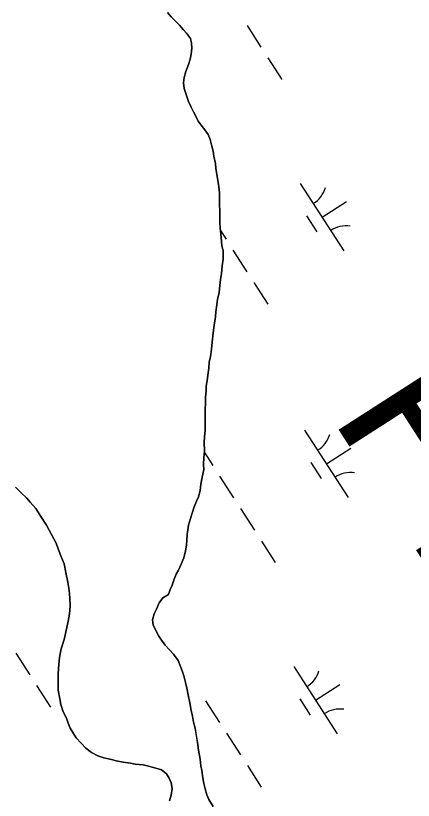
# Model space of a CAD drawing. Extents: x 3937982 to 3958556, y 219448 to 241894.
# Drawn here: x 3946931.5 to 3947179, y 229070.3 to 229559.2 of the extents above; entities that cross this region are included whole.
import ezdxf

# ---------------------------------------------------------------- set-up
doc = ezdxf.new("R2010")
doc.units = 0
for name, color, linetype in [('V-TOPO-GNAM-IDEN', 7, 'Continuous'), ('V-TOPO-SHOR', 7, 'Continuous'), ('V-WETL-SWMP', 7, 'Continuous')]:
    doc.layers.add(name, color=color, linetype=linetype)

msp = doc.modelspace()

# ---------------------------------------------------------------- linework, layer by layer
at = {"layer": 'V-TOPO-SHOR'}
for points in [[(3947025.956, 229561.115), (3947028.297, 229558.592), (3947030.87, 229556.071), (3947033.444, 229553.321), (3947035.787, 229550.564), (3947037.894, 229548.27), (3947040.241, 229545.055), (3947040.966, 229542.053), (3947041.228, 229539.044), (3947040.802, 229535.335), (3947040.141, 229532.087), (3947039.017, 229528.837), (3947037.442, 229524.421), (3947036.321, 229520.706), (3947035.889, 229517.46), (3947036.391, 229513.761), (3947037.585, 229510.069), (3947039.019, 229505.684), (3947040.675, 229502.229), (3947042.095, 229499.233), (3947043.745, 229496.241), (3947045.163, 229493.476), (3947047.041, 229490.949), (3947049.15, 229488.192), (3947051.266, 229485.204), (3947052.456, 229481.974), (3947053.656, 229477.819), (3947054.381, 229474.819), (3947054.876, 229471.583), (3947055.845, 229467.192), (3947056.111, 229463.954), (3947057.096, 229457.945), (3947057.846, 229452.629), (3947058.346, 229448.93), (3947058.407, 229442.911), (3947058.475, 229436.198), (3947058.534, 229430.41), (3947058.8, 229426.941), (3947059.323, 229421.157), (3947059.839, 229415.838), (3947060.566, 229412.605), (3947060.619, 229407.511), (3947059.966, 229403.337), (3947059.552, 229398.471), (3947058.894, 229394.76), (3947058.468, 229391.051), (3947058.051, 229386.65), (3947057.168, 229382.472), (3947056.523, 229377.604), (3947056.089, 229374.592), (3947055.888, 229371.579), (3947055.014, 229366.478), (3947054.368, 229361.609), (3947053.734, 229355.816), (3947053.314, 229351.412), (3947052.667, 229346.776), (3947052.007, 229343.296), (3947051.812, 229339.589), (3947051.38, 229336.577), (3947050.733, 229331.938), (3947050.074, 229328.46), (3947050.104, 229325.45), (3947049.681, 229321.51), (3947049.721, 229317.575), (3947049.523, 229314.331), (3947049.341, 229309.467), (3947049.388, 229304.839), (3947049.427, 229300.903), (3947049.009, 229296.499), (3947048.806, 229293.489), (3947049.095, 229287.935), (3947048.673, 229283.994), (3947048.484, 229279.595), (3947048.517, 229276.353), (3947047.639, 229271.715)], [(3947047.639, 229271.715), (3947046.756, 229267.307), (3947046.334, 229263.367), (3947045.216, 229259.42), (3947044.087, 229256.631), (3947042.502, 229253.141), (3947041.384, 229249.195), (3947040.26, 229245.942), (3947039.144, 229241.765), (3947038.277, 229235.967), (3947038.081, 229232.493), (3947037.882, 229229.249), (3947037.223, 229225.77), (3947036.11, 229221.36), (3947034.529, 229217.41), (3947032.946, 229213.689), (3947031.353, 229211.126), (3947030.225, 229208.106), (3947028.873, 229204.387), (3947027.744, 229201.597), (3947026.618, 229198.576), (3947023.165, 229196.459), (3947020.882, 229193.426), (3947019.069, 229189.471), (3947017.711, 229186.446), (3947016.591, 229182.733), (3947017.085, 229179.727), (3947018.27, 229176.962), (3947020.63, 229172.585), (3947022.274, 229170.056), (3947024.621, 229167.07), (3947027.198, 229164.088), (3947029.772, 229161.336), (3947032.59, 229157.428), (3947034.015, 229153.737), (3947035.201, 229150.973), (3947036.158, 229147.972), (3947037.126, 229143.815), (3947038.091, 229140.12), (3947038.826, 229135.961), (3947039.801, 229131.107), (3947040.778, 229126.257), (3947041.507, 229122.79), (3947042.238, 229119.096), (3947043.205, 229115.169), (3947043.942, 229110.777), (3947044.681, 229106.386), (3947045.193, 229101.53), (3947046.408, 229095.986), (3947046.68, 229091.82), (3947047.405, 229088.82), (3947047.913, 229084.425), (3947048.646, 229080.728), (3947049.373, 229077.494), (3947050.567, 229073.804), (3947051.755, 229070.806), (3947054.348, 229066.433)], [(3947027.222, 229070.093), (3947028.344, 229073.579), (3947028.998, 229077.753), (3947028.269, 229081.218), (3947027.081, 229084.216), (3947025.434, 229086.745), (3947022.168, 229089.258), (3947018.682, 229090.38), (3947014.273, 229091.493), (3947010.791, 229092.383), (3947005.925, 229092.797), (3947002.908, 229093.463), (3946998.503, 229094.112), (3946994.096, 229094.993), (3946991.079, 229095.656), (3946986.438, 229096.768), (3946982.721, 229098.12), (3946978.764, 229100.164), (3946975.264, 229102.904), (3946972.223, 229105.884), (3946969.18, 229109.327), (3946967.062, 229112.546), (3946965.416, 229115.307), (3946964.228, 229118.305), (3946963.038, 229121.535), (3946961.145, 229125.45), (3946959.71, 229130.067), (3946958.981, 229133.532), (3946958, 229138.846), (3946957.928, 229145.791), (3946957.897, 229149.031), (3946958.096, 229152.275), (3946958.508, 229157.373), (3946958.938, 229160.619), (3946959.82, 229164.795), (3946961.614, 229170.601), (3946962.948, 229176.169), (3946964.058, 229180.812), (3946964.707, 229185.215), (3946965.137, 229188.461), (3946965.334, 229191.937), (3946965.295, 229195.873), (3946965.031, 229199.111), (3946964.531, 229202.578), (3946964.031, 229206.277), (3946962.813, 229212.284), (3946961.6, 229217.596), (3946959.698, 229222.669), (3946958.033, 229227.052), (3946956.609, 229230.511), (3946953.775, 229236.038), (3946950.707, 229241.795), (3946947.18, 229247.083), (3946944.12, 229252.146), (3946940.608, 229256.045), (3946938.499, 229258.57), (3946934.99, 229262.009), (3946931.484, 229265.446)]]:
    msp.add_lwpolyline(points, dxfattribs=at)
at = {"layer": 'V-WETL-SWMP'}
for p, q in [((3947028.297, 229558.592), (3947025.957, 229561.115)), ((3947030.869, 229556.072), (3947028.297, 229558.592)), ((3947033.444, 229553.32), (3947030.869, 229556.072)), ((3947035.787, 229550.565), (3947033.444, 229553.32)), ((3947037.894, 229548.271), (3947035.787, 229550.565)), ((3947075.487, 229553.108), (3947084.147, 229539.654)), ((3947040.241, 229545.054), (3947037.894, 229548.271)), ((3947040.966, 229542.052), (3947040.241, 229545.054)), ((3947041.228, 229539.045), (3947040.966, 229542.052)), ((3947040.803, 229535.336), (3947041.228, 229539.045)), ((3947039.016, 229528.836), (3947040.141, 229532.088)), ((3947040.141, 229532.088), (3947040.803, 229535.336)), ((3947088.477, 229532.927), (3947097.137, 229519.473)), ((3947037.441, 229524.421), (3947039.016, 229528.836)), ((3947036.321, 229520.706), (3947037.441, 229524.421)), ((3947035.89, 229517.46), (3947036.321, 229520.706)), ((3947036.391, 229513.761), (3947035.89, 229517.46)), ((3947037.586, 229510.069), (3947036.391, 229513.761)), ((3947039.019, 229505.685), (3947037.586, 229510.069)), ((3947040.675, 229502.229), (3947039.019, 229505.685)), ((3947042.094, 229499.234), (3947040.675, 229502.229)), ((3947043.745, 229496.241), (3947042.094, 229499.234)), ((3947045.162, 229493.477), (3947043.745, 229496.241)), ((3947047.04, 229490.949), (3947045.162, 229493.477)), ((3947049.151, 229488.193), (3947047.04, 229490.949)), ((3947051.265, 229485.204), (3947049.151, 229488.193)), ((3947052.455, 229481.975), (3947051.265, 229485.204)), ((3947053.655, 229477.82), (3947052.455, 229481.975)), ((3947054.38, 229474.818), (3947053.655, 229477.82)), ((3947054.876, 229471.582), (3947054.38, 229474.818)), ((3947055.846, 229467.193), (3947054.876, 229471.582)), ((3947056.111, 229463.954), (3947055.846, 229467.193)), ((3947057.097, 229457.945), (3947056.111, 229463.954)), ((3947057.846, 229452.628), (3947057.097, 229457.945)), ((3947058.346, 229448.929), (3947057.846, 229452.628)), ((3947108.634, 229454.736), (3947135.697, 229412.693)), ((3947058.407, 229442.91), (3947058.346, 229448.929)), ((3947058.475, 229436.197), (3947058.407, 229442.91)), ((3947122.165, 229433.715), (3947137.301, 229443.457)), ((3947058.534, 229430.41), (3947058.475, 229436.197)), ((3947112.43, 229434.584), (3947118.925, 229424.494)), ((3947058.8, 229426.94), (3947058.534, 229430.41)), ((3947059.322, 229421.157), (3947058.8, 229426.94)), ((3947058.949, 229425.291), (3947062.428, 229419.885)), ((3947059.839, 229415.838), (3947059.322, 229421.157)), ((3947060.566, 229412.604), (3947059.839, 229415.838)), ((3947060.618, 229407.511), (3947060.566, 229412.604)), ((3947066.758, 229413.159), (3947075.418, 229399.705)), ((3947059.965, 229403.338), (3947060.618, 229407.511)), ((3947059.552, 229398.472), (3947059.965, 229403.338)), ((3947058.469, 229391.052), (3947058.895, 229394.761)), ((3947058.895, 229394.761), (3947059.552, 229398.472)), ((3947058.051, 229386.65), (3947058.469, 229391.052)), ((3947079.748, 229392.978), (3947088.408, 229379.524)), ((3947057.167, 229382.473), (3947058.051, 229386.65)), ((3947056.522, 229377.605), (3947057.167, 229382.473)), ((3947055.888, 229371.579), (3947056.089, 229374.591)), ((3947056.089, 229374.591), (3947056.522, 229377.605)), ((3947055.014, 229366.477), (3947055.888, 229371.579)), ((3947054.368, 229361.609), (3947055.014, 229366.477)), ((3947053.733, 229355.815), (3947054.368, 229361.609)), ((3947053.314, 229351.412), (3947053.733, 229355.815)), ((3947052.666, 229346.775), (3947053.314, 229351.412)), ((3947052.007, 229343.296), (3947052.666, 229346.775)), ((3947051.813, 229339.59), (3947052.007, 229343.296)), ((3947050.733, 229331.939), (3947051.381, 229336.576)), ((3947051.381, 229336.576), (3947051.813, 229339.59)), ((3947050.074, 229328.46), (3947050.733, 229331.939)), ((3947049.681, 229321.51), (3947050.104, 229325.45)), ((3947050.104, 229325.45), (3947050.074, 229328.46)), ((3947049.721, 229317.575), (3947049.681, 229321.51)), ((3947049.522, 229314.332), (3947049.721, 229317.575)), ((3947049.34, 229309.468), (3947049.522, 229314.332)), ((3947049.387, 229304.839), (3947049.34, 229309.468)), ((3947049.008, 229296.5), (3947049.427, 229300.903)), ((3947049.427, 229300.903), (3947049.387, 229304.839)), ((3947111.333, 229301.017), (3947138.395, 229258.973)), ((3947048.807, 229293.489), (3947049.008, 229296.5)), ((3947049.095, 229287.935), (3947048.807, 229293.489)), ((3947048.672, 229283.995), (3947049.095, 229287.935)), ((3947048.989, 229286.951), (3947054.128, 229278.968)), ((3947124.864, 229279.995), (3947140, 229289.737)), ((3947048.485, 229279.595), (3947048.672, 229283.995)), ((3947048.518, 229276.354), (3947048.485, 229279.595)), ((3947115.129, 229280.864), (3947121.624, 229270.774)), ((3947046.757, 229267.307), (3947047.639, 229271.715)), ((3947047.639, 229271.715), (3947048.518, 229276.354)), ((3947058.458, 229272.241), (3947067.118, 229258.787)), ((3947046.334, 229263.367), (3947046.757, 229267.307)), ((3946931.484, 229265.446), (3946934.991, 229262.009)), ((3946934.991, 229262.009), (3946938.499, 229258.571)), ((3947045.216, 229259.42), (3947046.334, 229263.367)), ((3946938.499, 229258.571), (3946940.608, 229256.046)), ((3947044.087, 229256.631), (3947045.216, 229259.42)), ((3946940.608, 229256.046), (3946944.12, 229252.146)), ((3946944.12, 229252.146), (3946947.181, 229247.084)), ((3947041.384, 229249.195), (3947042.502, 229253.142)), ((3947042.502, 229253.142), (3947044.087, 229256.631)), ((3947071.448, 229252.06), (3947080.108, 229238.606)), ((3946947.181, 229247.084), (3946950.707, 229241.795)), ((3947040.26, 229245.942), (3947041.384, 229249.195)), ((3947039.144, 229241.764), (3947040.26, 229245.942)), ((3946950.707, 229241.795), (3946953.775, 229236.038)), ((3947038.277, 229235.967), (3947039.144, 229241.764)), ((3946953.775, 229236.038), (3946956.609, 229230.51)), ((3947037.882, 229229.25), (3947038.081, 229232.493)), ((3947038.081, 229232.493), (3947038.277, 229235.967)), ((3946956.609, 229230.51), (3946958.033, 229227.052)), ((3947037.223, 229225.77), (3947037.882, 229229.25)), ((3947084.438, 229231.88), (3947093.097, 229218.426)), ((3946958.033, 229227.052), (3946959.698, 229222.67)), ((3946959.698, 229222.67), (3946961.601, 229217.596)), ((3947036.11, 229221.36), (3947037.223, 229225.77)), ((3947034.529, 229217.409), (3947036.11, 229221.36)), ((3946961.601, 229217.596), (3946962.813, 229212.284)), ((3947031.352, 229211.126), (3947032.946, 229213.688)), ((3947032.946, 229213.688), (3947034.529, 229217.409)), ((3946962.813, 229212.284), (3946964.031, 229206.277)), ((3947028.873, 229204.387), (3947030.225, 229208.105)), ((3947030.225, 229208.105), (3947031.352, 229211.126)), ((3946964.031, 229206.277), (3946964.531, 229202.578)), ((3947027.744, 229201.597), (3947028.873, 229204.387)), ((3946964.531, 229202.578), (3946965.03, 229199.11)), ((3946965.03, 229199.11), (3946965.294, 229195.872)), ((3947023.166, 229196.458), (3947026.617, 229198.576)), ((3947026.617, 229198.576), (3947027.744, 229201.597)), ((3946965.294, 229195.872), (3946965.334, 229191.937)), ((3947019.069, 229189.471), (3947020.881, 229193.425)), ((3947020.881, 229193.425), (3947023.166, 229196.458)), ((3946965.137, 229188.462), (3946964.707, 229185.216)), ((3946965.334, 229191.937), (3946965.137, 229188.462)), ((3947017.711, 229186.447), (3947019.069, 229189.471)), ((3946964.707, 229185.216), (3946964.057, 229180.811)), ((3947016.591, 229182.732), (3947017.711, 229186.447)), ((3946964.057, 229180.811), (3946962.947, 229176.17)), ((3947017.084, 229179.727), (3947016.591, 229182.732)), ((3947018.27, 229176.961), (3947017.084, 229179.727)), ((3946962.947, 229176.17), (3946961.614, 229170.6)), ((3947020.629, 229172.586), (3947018.27, 229176.961)), ((3946961.614, 229170.6), (3946959.821, 229164.794)), ((3947022.275, 229170.056), (3947020.629, 229172.586)), ((3947024.621, 229167.07), (3947022.275, 229170.056)), ((3946959.821, 229164.794), (3946958.937, 229160.618)), ((3947027.198, 229164.087), (3947024.621, 229167.07)), ((3947029.772, 229161.335), (3947027.198, 229164.087)), ((3946931.58, 229162.031), (3946940.24, 229148.577)), ((3946958.937, 229160.618), (3946958.507, 229157.372)), ((3947032.59, 229157.428), (3947029.772, 229161.335)), ((3946958.507, 229157.372), (3946958.095, 229152.275)), ((3947034.016, 229153.738), (3947032.59, 229157.428)), ((3946958.095, 229152.275), (3946957.897, 229149.032)), ((3947035.202, 229150.972), (3947034.016, 229153.738)), ((3947036.158, 229147.972), (3947035.202, 229150.972)), ((3947104.595, 229153.689), (3947131.657, 229111.645)), ((3946957.897, 229149.032), (3946957.929, 229145.791)), ((3946957.929, 229145.791), (3946958, 229138.846)), ((3947037.126, 229143.814), (3947036.158, 229147.972)), ((3946944.57, 229141.85), (3946953.23, 229128.396)), ((3947038.09, 229140.12), (3947037.126, 229143.814)), ((3947038.826, 229135.96), (3947038.09, 229140.12)), ((3947118.126, 229132.667), (3947133.262, 229142.409)), ((3946958, 229138.846), (3946958.98, 229133.532)), ((3947039.801, 229131.108), (3947038.826, 229135.96)), ((3946958.98, 229133.532), (3946959.709, 229130.066)), ((3946959.709, 229130.066), (3946961.145, 229125.451)), ((3947040.777, 229126.257), (3947039.801, 229131.108)), ((3947049.729, 229132.292), (3947058.389, 229118.838)), ((3947108.391, 229133.536), (3947114.886, 229123.446)), ((3946961.145, 229125.451), (3946963.037, 229121.534)), ((3947041.506, 229122.791), (3947040.777, 229126.257)), ((3946963.037, 229121.534), (3946964.227, 229118.305)), ((3947042.238, 229119.095), (3947041.506, 229122.791)), ((3946964.227, 229118.305), (3946965.415, 229115.307)), ((3946965.415, 229115.307), (3946967.063, 229112.546)), ((3947043.204, 229115.169), (3947042.238, 229119.095)), ((3947043.943, 229110.777), (3947043.204, 229115.169)), ((3946967.063, 229112.546), (3946969.18, 229109.326)), ((3947044.682, 229106.386), (3947043.943, 229110.777)), ((3947062.719, 229112.111), (3947071.379, 229098.657)), ((3946969.18, 229109.326), (3946972.224, 229105.884)), ((3946972.224, 229105.884), (3946975.264, 229102.905)), ((3947045.194, 229101.53), (3947044.682, 229106.386)), ((3946975.264, 229102.905), (3946978.764, 229100.163)), ((3947046.408, 229095.986), (3947045.194, 229101.53)), ((3946978.764, 229100.163), (3946982.721, 229098.119)), ((3946982.721, 229098.119), (3946986.439, 229096.768)), ((3946986.439, 229096.768), (3946991.08, 229095.657)), ((3946991.08, 229095.657), (3946994.096, 229094.993)), ((3947046.681, 229091.821), (3947046.408, 229095.986)), ((3946994.096, 229094.993), (3946998.504, 229094.112)), ((3946998.504, 229094.112), (3947002.909, 229093.462)), ((3947002.909, 229093.462), (3947005.926, 229092.798)), ((3947005.926, 229092.798), (3947010.792, 229092.384)), ((3947010.792, 229092.384), (3947014.273, 229091.493)), ((3947014.273, 229091.493), (3947018.683, 229090.38)), ((3947047.406, 229088.819), (3947046.681, 229091.821)), ((3947075.709, 229091.93), (3947084.369, 229078.476)), ((3947018.683, 229090.38), (3947022.167, 229089.258)), ((3947022.167, 229089.258), (3947025.434, 229086.745)), ((3947025.434, 229086.745), (3947027.08, 229084.215)), ((3947047.914, 229084.425), (3947047.406, 229088.819)), ((3947027.08, 229084.215), (3947028.268, 229081.217)), ((3947028.268, 229081.217), (3947028.997, 229077.752)), ((3947048.646, 229080.729), (3947047.914, 229084.425)), ((3947028.997, 229077.752), (3947028.345, 229073.578)), ((3947049.373, 229077.495), (3947048.646, 229080.729)), ((3947050.568, 229073.803), (3947049.373, 229077.495)), ((3947028.345, 229073.578), (3947027.223, 229070.094)), ((3947051.756, 229070.805), (3947050.568, 229073.803)), ((3947054.347, 229066.433), (3947051.756, 229070.805))]:
    msp.add_line(p, q, dxfattribs=at)
for centre, start, end in [((3947107.415, 229457.069), 301.99668, 343.54034), ((3947137.315, 229410.617), 81.99668, 123.54034), ((3947110.114, 229303.349), 301.99668, 343.54034), ((3947140.014, 229256.898), 81.99668, 123.54034), ((3947103.376, 229156.021), 301.99668, 343.54034), ((3947133.276, 229109.57), 81.99668, 123.54034)]:
    msp.add_arc(centre, 17.623, start, end, dxfattribs=at)

# ---------------------------------------------------------------- texts
at = {"layer": 'V-TOPO-GNAM-IDEN'}
msp.add_text('PLAQUEMINES', height=99.9998, rotation=302.71546, dxfattribs=at).set_placement((3947126.56, 229310.456))

doc.saveas('drawing.dxf')
